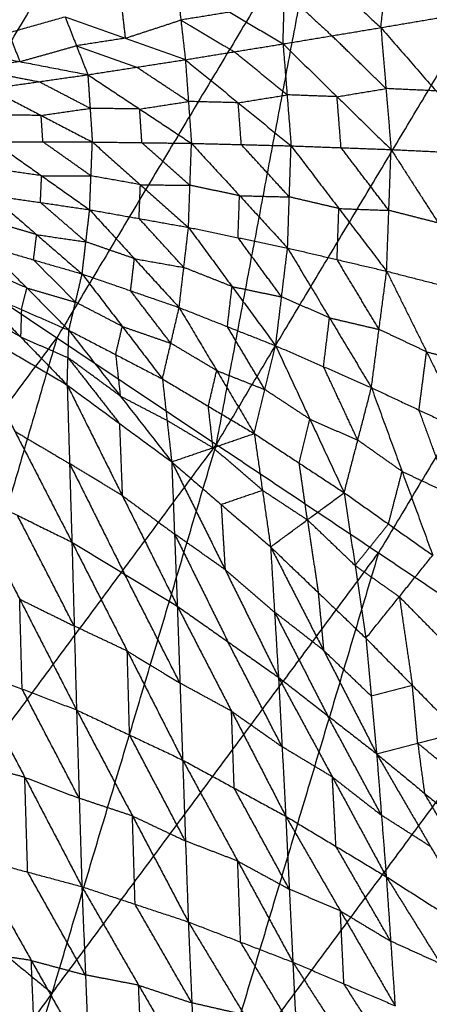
# Model space of a CAD drawing. Header units: millimetres. Extents: x -106 to 110, y -96 to 120.
# Tile 649 of 656: x 75.06 to 78.48, y -42.76 to -34.53. Entities that reach past the tile are written whole.
import ezdxf

# ---------------------------------------------------------------- set-up
doc = ezdxf.new("R2010")
doc.units = ezdxf.units.MM
doc.header["$MEASUREMENT"] = 0
doc.layers.add('Default', color=7, linetype='Continuous', true_color=0x000000)

msp = doc.modelspace()

# ---------------------------------------------------------------- linework, layer by layer
at = {"layer": 'Default'}
for points in [[(74.0392, -36.3005, 6.9532), (76.2303, -32.645, 6.9532), (78.4213, -28.9894, 6.9532)], [(76.7043, -38.0813, 7.9444), (77.5628, -33.5353, 7.4488), (78.4213, -28.9894, 6.9532)], [(76.7043, -38.0813, 7.9444), (78.9762, -34.2908, 7.9444), (81.2481, -30.5003, 7.9444)], [(77.5628, -33.5353, 7.4488), (76.4673, -35.3631, 7.4488), (75.3717, -37.1909, 7.4488)], [(78.0793, -34.6003, 4.1148), (78.1386, -34.0549, 4.4308), (78.1978, -33.5094, 4.7467)], [(77.2616, -34.7364, 4.0115), (77.2741, -34.3037, 4.2808), (77.2866, -33.871, 4.55)], [(77.2866, -33.871, 4.55), (77.6829, -34.2357, 4.3324), (78.0793, -34.6003, 4.1148)], [(76.37, -34.2064, 4.3542), (76.4077, -34.5373, 4.1302), (76.4454, -34.8682, 3.9061)], [(76.37, -34.2064, 4.3542), (76.8158, -34.4714, 4.1829), (77.2616, -34.7364, 4.0115)], [(75.9051, -34.3582, 4.2553), (75.924, -34.5237, 4.1433), (75.9428, -34.6892, 4.0313)], [(77.2741, -34.3037, 4.2808), (77.4723, -34.486, 4.172), (77.6704, -34.6684, 4.0632)], [(74.4942, -34.7752, 3.9551), (74.9672, -34.6426, 4.0558), (75.4402, -34.5101, 4.1564)], [(75.4402, -34.5101, 4.1564), (75.5352, -34.7519, 3.9773), (75.6302, -34.9938, 3.7981)], [(75.4402, -34.5101, 4.1564), (75.9428, -34.6892, 4.0313), (76.4454, -34.8682, 3.9061)], [(75.9428, -34.6892, 4.0313), (76.1752, -34.6132, 4.0807), (76.4077, -34.5373, 4.1302)], [(76.8158, -34.4714, 4.1829), (76.6117, -34.5044, 4.1565), (76.4077, -34.5373, 4.1302)], [(76.4077, -34.5373, 4.1302), (76.6306, -34.6698, 4.0445), (76.8535, -34.8023, 3.9588)], [(78.0793, -34.6003, 4.1148), (78.4878, -34.5313, 4.1654), (78.8964, -34.4623, 4.2159)], [(77.2616, -34.7364, 4.0115), (77.6704, -34.6684, 4.0632), (78.0793, -34.6003, 4.1148)], [(78.0793, -34.6003, 4.1148), (78.1219, -35.1096, 3.9936), (78.1645, -35.6188, 3.8724)], [(78.0793, -34.6003, 4.1148), (78.54, -35.1292, 4.0337), (79.0008, -35.6582, 3.9527)], [(74.9672, -34.6426, 4.0558), (75.0147, -34.7636, 3.9662), (75.0622, -34.8845, 3.8766)], [(75.9428, -34.6892, 4.0313), (75.739, -34.7205, 4.0043), (75.5352, -34.7519, 3.9773)], [(78.1219, -35.1096, 3.9936), (77.8961, -34.889, 4.0284), (77.6704, -34.6684, 4.0632)], [(74.4942, -34.7752, 3.9551), (75.0622, -34.8845, 3.8766), (75.6302, -34.9938, 3.7981)], [(75.0622, -34.8845, 3.8766), (75.2987, -34.8182, 3.9269), (75.5352, -34.7519, 3.9773)], [(75.5352, -34.7519, 3.9773), (75.7865, -34.8415, 3.9147), (76.0378, -34.931, 3.8521)], [(76.4454, -34.8682, 3.9061), (76.8535, -34.8023, 3.9588), (77.2616, -34.7364, 4.0115)], [(77.2616, -34.7364, 4.0115), (77.2953, -35.1622, 3.9004), (77.329, -35.588, 3.7892)], [(77.2616, -34.7364, 4.0115), (77.713, -35.1776, 3.942), (78.1645, -35.6188, 3.8724)], [(77.2953, -35.1622, 3.9004), (77.0744, -34.9823, 3.9296), (76.8535, -34.8023, 3.9588)], [(75.0622, -34.8845, 3.8766), (74.8577, -34.9137, 3.8485), (74.6532, -34.9429, 3.8204)], [(74.6532, -34.9429, 3.8204), (74.9372, -34.9976, 3.7811), (75.2212, -35.0522, 3.7419)], [(75.6302, -34.9938, 3.7981), (76.0378, -34.931, 3.8521), (76.4454, -34.8682, 3.9061)], [(76.4709, -35.2176, 3.8048), (76.2544, -35.0743, 3.8285), (76.0378, -34.931, 3.8521)], [(76.4454, -34.8682, 3.9061), (76.4709, -35.2176, 3.8048), (76.4964, -35.5669, 3.7035)], [(76.4454, -34.8682, 3.9061), (76.8872, -35.2281, 3.8477), (77.329, -35.588, 3.7892)], [(74.8121, -35.1107, 3.6857), (75.2212, -35.0522, 3.7419), (75.6302, -34.9938, 3.7981)], [(75.6302, -34.9938, 3.7981), (75.649, -35.2748, 3.7069), (75.6679, -35.5558, 3.6158)], [(75.6302, -34.9938, 3.7981), (76.0633, -35.2803, 3.7508), (76.4964, -35.5669, 3.7035)], [(74.8121, -35.1107, 3.6857), (75.24, -35.3333, 3.6507), (75.6679, -35.5558, 3.6158)], [(75.649, -35.2748, 3.7069), (75.4351, -35.1635, 3.7244), (75.2212, -35.0522, 3.7419)], [(77.713, -35.1776, 3.942), (77.9174, -35.1436, 3.9678), (78.1219, -35.1096, 3.9936)], [(78.54, -35.1292, 4.0337), (78.3309, -35.1194, 4.0137), (78.1219, -35.1096, 3.9936)], [(76.8872, -35.2281, 3.8477), (77.0913, -35.1952, 3.874), (77.2953, -35.1622, 3.9004)], [(77.713, -35.1776, 3.942), (77.5042, -35.1699, 3.9212), (77.2953, -35.1622, 3.9004)], [(77.7467, -35.6034, 3.8308), (77.7299, -35.3905, 3.8864), (77.713, -35.1776, 3.942)], [(75.24, -35.3333, 3.6507), (75.4445, -35.304, 3.6788), (75.649, -35.2748, 3.7069)], [(76.0633, -35.2803, 3.7508), (75.8562, -35.2776, 3.7289), (75.649, -35.2748, 3.7069)], [(76.0633, -35.2803, 3.7508), (76.2671, -35.249, 3.7778), (76.4709, -35.2176, 3.8048)], [(76.8872, -35.2281, 3.8477), (76.6791, -35.2228, 3.8262), (76.4709, -35.2176, 3.8048)], [(76.9127, -35.5774, 3.7464), (76.9, -35.4028, 3.797), (76.8872, -35.2281, 3.8477)], [(80.3316, -35.1964, 8.5305), (79.1956, -37.0917, 8.5305), (78.0596, -38.9869, 8.5305)], [(75.24, -35.3333, 3.6507), (75.0335, -35.3328, 3.628), (74.8271, -35.3323, 3.6052)], [(75.2549, -35.5548, 3.5703), (75.2475, -35.444, 3.6105), (75.24, -35.3333, 3.6507)], [(76.0821, -35.5614, 3.6596), (76.0727, -35.4209, 3.7052), (76.0633, -35.2803, 3.7508)], [(74.842, -35.5539, 3.5247), (75.2438, -35.8377, 3.5805), (75.6455, -36.1215, 3.6362)], [(74.842, -35.5539, 3.5247), (75.2549, -35.5548, 3.5703), (75.6679, -35.5558, 3.6158)], [(75.6567, -35.8386, 3.626), (75.4558, -35.6967, 3.5981), (75.2549, -35.5548, 3.5703)], [(75.6455, -36.1215, 3.6362), (75.6567, -35.8386, 3.626), (75.6679, -35.5558, 3.6158)], [(75.6679, -35.5558, 3.6158), (76.0696, -35.9123, 3.6761), (76.4714, -36.2688, 3.7365)], [(75.6679, -35.5558, 3.6158), (76.0821, -35.5614, 3.6596), (76.4964, -35.5669, 3.7035)], [(76.4839, -35.9178, 3.72), (76.283, -35.7396, 3.6898), (76.0821, -35.5614, 3.6596)], [(76.4714, -36.2688, 3.7365), (76.4839, -35.9178, 3.72), (76.4964, -35.5669, 3.7035)], [(76.4964, -35.5669, 3.7035), (76.8979, -36.004, 3.7701), (77.2994, -36.4411, 3.8367)], [(76.4964, -35.5669, 3.7035), (76.9127, -35.5774, 3.7464), (77.329, -35.588, 3.7892)], [(77.3142, -36.0145, 3.813), (77.1135, -35.796, 3.7797), (76.9127, -35.5774, 3.7464)], [(77.2994, -36.4411, 3.8367), (77.3142, -36.0145, 3.813), (77.329, -35.588, 3.7892)], [(77.329, -35.588, 3.7892), (77.7282, -36.1115, 3.8625), (78.1273, -36.6349, 3.9357)], [(77.329, -35.588, 3.7892), (77.7467, -35.6034, 3.8308), (78.1645, -35.6188, 3.8724)], [(78.1459, -36.1269, 3.9041), (77.9463, -35.8651, 3.8675), (77.7467, -35.6034, 3.8308)], [(78.1273, -36.6349, 3.9357), (78.1459, -36.1269, 3.9041), (78.1645, -35.6188, 3.8724)], [(78.1645, -35.6188, 3.8724), (78.5593, -36.2324, 3.9526), (78.9541, -36.8461, 4.0327)], [(78.1645, -35.6188, 3.8724), (78.5826, -35.6385, 3.9126), (79.0008, -35.6582, 3.9527)], [(75.2438, -35.8377, 3.5805), (75.038, -35.8075, 3.5553), (74.8322, -35.7774, 3.5302)], [(75.234, -36.0612, 3.5859), (75.2389, -35.9494, 3.5832), (75.2438, -35.8377, 3.5805)], [(75.2438, -35.8377, 3.5805), (75.4502, -35.8382, 3.6032), (75.6567, -35.8386, 3.626)], [(76.0696, -35.9123, 3.6761), (75.8632, -35.8755, 3.6511), (75.6567, -35.8386, 3.626)], [(76.0585, -36.1951, 3.6864), (76.0641, -36.0537, 3.6813), (76.0696, -35.9123, 3.6761)], [(76.0696, -35.9123, 3.6761), (76.2768, -35.9151, 3.6981), (76.4839, -35.9178, 3.72)], [(76.8979, -36.004, 3.7701), (76.6909, -35.9609, 3.7451), (76.4839, -35.9178, 3.72)], [(74.8225, -36.0009, 3.5356), (75.2024, -36.3294, 3.6704), (75.5824, -36.658, 3.8052)], [(74.8225, -36.0009, 3.5356), (75.234, -36.0612, 3.5859), (75.6455, -36.1215, 3.6362)], [(76.8854, -36.3549, 3.7866), (76.8917, -36.1795, 3.7784), (76.8979, -36.004, 3.7701)], [(76.8979, -36.004, 3.7701), (77.1061, -36.0093, 3.7915), (77.3142, -36.0145, 3.813)], [(77.7282, -36.1115, 3.8625), (77.5212, -36.063, 3.8377), (77.3142, -36.0145, 3.813)], [(75.614, -36.3897, 3.7207), (75.424, -36.2254, 3.6533), (75.234, -36.0612, 3.5859)], [(75.5824, -36.658, 3.8052), (75.614, -36.3897, 3.7207), (75.6455, -36.1215, 3.6362)], [(75.6455, -36.1215, 3.6362), (76.0194, -36.53, 3.7896), (76.3933, -36.9385, 3.9429)], [(75.6455, -36.1215, 3.6362), (76.0585, -36.1951, 3.6864), (76.4714, -36.2688, 3.7365)], [(77.7133, -36.538, 3.8862), (77.7208, -36.3247, 3.8744), (77.7282, -36.1115, 3.8625)], [(77.7282, -36.1115, 3.8625), (77.937, -36.1192, 3.8833), (78.1459, -36.1269, 3.9041)], [(78.5593, -36.2324, 3.9526), (78.3526, -36.1797, 3.9283), (78.1459, -36.1269, 3.9041)], [(75.2024, -36.3294, 3.6704), (74.9993, -36.2703, 3.6369), (74.7961, -36.2111, 3.6034)], [(76.4324, -36.6037, 3.8397), (76.2454, -36.3994, 3.763), (76.0585, -36.1951, 3.6864)], [(74.0392, -36.3005, 6.9532), (75.3717, -37.1909, 7.4488), (76.7043, -38.0813, 7.9444)], [(75.1761, -36.5397, 3.7382), (75.1893, -36.4346, 3.7043), (75.2024, -36.3294, 3.6704)], [(75.2024, -36.3294, 3.6704), (75.4082, -36.3596, 3.6955), (75.614, -36.3897, 3.7207)], [(76.3933, -36.9385, 3.9429), (76.4324, -36.6037, 3.8397), (76.4714, -36.2688, 3.7365)], [(76.4714, -36.2688, 3.7365), (76.8357, -36.7631, 3.9101), (77.2, -37.2574, 4.0837)], [(76.4714, -36.2688, 3.7365), (76.8854, -36.3549, 3.7866), (77.2994, -36.4411, 3.8367)], [(74.7697, -36.4214, 3.6712), (75.1207, -36.7748, 3.9081), (75.4717, -37.1283, 4.1451)], [(74.7697, -36.4214, 3.6712), (75.1761, -36.5397, 3.7382), (75.5824, -36.658, 3.8052)], [(76.0194, -36.53, 3.7896), (75.8167, -36.4599, 3.7551), (75.614, -36.3897, 3.7207)], [(77.2497, -36.8493, 3.9602), (77.0676, -36.6021, 3.8734), (76.8854, -36.3549, 3.7866)], [(77.2, -37.2574, 4.0837), (77.2497, -36.8493, 3.9602), (77.2994, -36.4411, 3.8367)], [(77.2994, -36.4411, 3.8367), (77.6498, -37.0242, 4.0312), (78.0003, -37.6074, 4.2257)], [(77.2994, -36.4411, 3.8367), (77.7133, -36.538, 3.8862), (78.1273, -36.6349, 3.9357)], [(75.5271, -36.8931, 3.9751), (75.3516, -36.7164, 3.8566), (75.1761, -36.5397, 3.7382)], [(75.9878, -36.7983, 3.874), (76.0036, -36.6641, 3.8318), (76.0194, -36.53, 3.7896)], [(76.0194, -36.53, 3.7896), (76.2259, -36.5668, 3.8146), (76.4324, -36.6037, 3.8397)], [(78.0638, -37.1211, 4.0807), (77.8886, -36.8296, 3.9835), (77.7133, -36.538, 3.8862)], [(75.1207, -36.7748, 3.9081), (74.9224, -36.6883, 3.8594), (74.724, -36.6018, 3.8106)], [(75.4717, -37.1283, 4.1451), (75.5271, -36.8931, 3.9751), (75.5824, -36.658, 3.8052)], [(75.5824, -36.658, 3.8052), (75.9181, -37.0964, 4.0773), (76.2537, -37.5347, 4.3495)], [(75.5824, -36.658, 3.8052), (75.9878, -36.7983, 3.874), (76.3933, -36.9385, 3.9429)], [(76.8357, -36.7631, 3.9101), (76.634, -36.6834, 3.8749), (76.4324, -36.6037, 3.8397)], [(78.0003, -37.6074, 4.2257), (78.0638, -37.1211, 4.0807), (78.1273, -36.6349, 3.9357)], [(78.1273, -36.6349, 3.9357), (78.4613, -37.3082, 4.1521), (78.7953, -37.9814, 4.3684)], [(78.1273, -36.6349, 3.9357), (78.5407, -36.7405, 3.9842), (78.9541, -36.8461, 4.0327)], [(74.6784, -36.7822, 3.9501), (75.0681, -37.1838, 4.3263), (75.4577, -37.5854, 4.7025)], [(74.6784, -36.7822, 3.9501), (75.0751, -36.9552, 4.0476), (75.4717, -37.1283, 4.1451)], [(75.0751, -36.9552, 4.0476), (75.0979, -36.865, 3.9779), (75.1207, -36.7748, 3.9081)], [(75.1207, -36.7748, 3.9081), (75.3239, -36.834, 3.9416), (75.5271, -36.8931, 3.9751)], [(76.3235, -37.2366, 4.1462), (76.1557, -37.0174, 4.0101), (75.9878, -36.7983, 3.874)], [(76.7966, -37.098, 4.0133), (76.8162, -36.9305, 3.9617), (76.8357, -36.7631, 3.9101)], [(76.8357, -36.7631, 3.9101), (77.0427, -36.8062, 3.9352), (77.2497, -36.8493, 3.9602)], [(75.0681, -37.1838, 4.3263), (74.8395, -37.0489, 4.2397), (74.611, -36.9141, 4.1531)], [(75.9181, -37.0964, 4.0773), (75.7226, -36.9947, 4.0262), (75.5271, -36.8931, 3.9751)], [(77.6498, -37.0242, 4.0312), (77.4498, -36.9367, 3.9957), (77.2497, -36.8493, 3.9602)], [(75.0751, -36.9552, 4.0476), (75.0716, -37.0695, 4.1869), (75.0681, -37.1838, 4.3263)], [(76.2537, -37.5347, 4.3495), (76.3235, -37.2366, 4.1462), (76.3933, -36.9385, 3.9429)], [(76.3933, -36.9385, 3.9429), (76.7072, -37.4647, 4.2522), (77.0212, -37.9909, 4.5614)], [(76.3933, -36.9385, 3.9429), (76.7966, -37.098, 4.0133), (77.2, -37.2574, 4.0837)], [(74.5436, -37.0459, 4.3561), (75.0007, -37.3157, 4.5293), (75.4577, -37.5854, 4.7025)], [(74.5436, -37.0459, 4.3561), (75.0204, -37.9719, 4.1513), (75.4972, -38.8978, 3.9465)], [(77.6001, -37.4324, 4.1547), (77.625, -37.2283, 4.093), (77.6498, -37.0242, 4.0312)], [(77.6498, -37.0242, 4.0312), (77.8568, -37.0727, 4.056), (78.0638, -37.1211, 4.0807)], [(75.4577, -37.5854, 4.7025), (75.4647, -37.3568, 4.4238), (75.4717, -37.1283, 4.1451)], [(75.4717, -37.1283, 4.1451), (75.8627, -37.3315, 4.2473), (76.2537, -37.5347, 4.3495)], [(75.4717, -37.1283, 4.1451), (75.9014, -37.6776, 4.6083), (76.3311, -38.2269, 5.0715)], [(75.8627, -37.3315, 4.2473), (75.8904, -37.2139, 4.1623), (75.9181, -37.0964, 4.0773)], [(75.9181, -37.0964, 4.0773), (76.1208, -37.1665, 4.1118), (76.3235, -37.2366, 4.1462)], [(77.1106, -37.6242, 4.3226), (76.9536, -37.3611, 4.1679), (76.7966, -37.098, 4.0133)], [(78.4613, -37.3082, 4.1521), (78.2625, -37.2146, 4.1164), (78.0638, -37.1211, 4.0807)], [(72.7392, -40.7404, 7.4488), (74.0555, -38.9657, 7.4488), (75.3717, -37.1909, 7.4488)], [(75.3717, -37.1909, 7.4488), (74.7217, -39.4109, 7.6966), (74.0717, -41.6308, 7.9444)], [(75.0681, -37.1838, 4.3263), (75.2664, -37.2703, 4.375), (75.4647, -37.3568, 4.4238)], [(76.7072, -37.4647, 4.2522), (76.5154, -37.3507, 4.1992), (76.3235, -37.2366, 4.1462)], [(75.8627, -37.3315, 4.2473), (75.8821, -37.5046, 4.4278), (75.9014, -37.6776, 4.6083)], [(77.0212, -37.9909, 4.5614), (77.1106, -37.6242, 4.3226), (77.2, -37.2574, 4.0837)], [(77.2, -37.2574, 4.0837), (77.4863, -37.8711, 4.4311), (77.7727, -38.4848, 4.7785)], [(77.2, -37.2574, 4.0837), (77.6001, -37.4324, 4.1547), (78.0003, -37.6074, 4.2257)], [(78.3978, -37.7944, 4.2971), (78.4296, -37.5513, 4.2246), (78.4613, -37.3082, 4.1521)], [(78.4613, -37.3082, 4.1521), (78.668, -37.361, 4.1763), (78.8747, -37.4137, 4.2006)], [(75.4647, -37.3568, 4.4238), (75.6796, -37.6315, 4.6554), (75.8944, -37.9062, 4.887)], [(75.9014, -37.6776, 4.6083), (75.6831, -37.5172, 4.516), (75.4647, -37.3568, 4.4238)], [(76.6375, -37.7628, 4.4555), (76.6723, -37.6138, 4.3538), (76.7072, -37.4647, 4.2522)], [(76.7072, -37.4647, 4.2522), (76.9089, -37.5444, 4.2874), (77.1106, -37.6242, 4.3226)], [(77.8865, -38.0461, 4.5021), (77.7433, -37.7392, 4.3284), (77.6001, -37.4324, 4.1547)], [(76.2537, -37.5347, 4.3495), (76.2924, -37.8808, 4.7105), (76.3311, -38.2269, 5.0715)], [(76.2537, -37.5347, 4.3495), (76.6375, -37.7628, 4.4555), (77.0212, -37.9909, 4.5614)], [(75.4577, -37.5854, 4.7025), (75.4775, -38.2416, 4.3245), (75.4972, -38.8978, 3.9465)], [(75.4577, -37.5854, 4.7025), (75.8944, -37.9062, 4.887), (76.3311, -38.2269, 5.0715)], [(75.4577, -37.5854, 4.7025), (75.9179, -38.5088, 4.5392), (76.378, -39.4323, 4.3758)], [(77.4863, -37.8711, 4.4311), (77.2985, -37.7476, 4.3768), (77.1106, -37.6242, 4.3226)], [(77.7727, -38.4848, 4.7785), (77.8865, -38.0461, 4.5021), (78.0003, -37.6074, 4.2257)], [(78.0003, -37.6074, 4.2257), (78.2565, -38.3072, 4.6132), (78.5128, -39.007, 5.0007)], [(78.0003, -37.6074, 4.2257), (78.3978, -37.7944, 4.2971), (78.7953, -37.9814, 4.3684)], [(75.9014, -37.6776, 4.6083), (76.0969, -37.7792, 4.6594), (76.2924, -37.8808, 4.7105)], [(76.6762, -38.1089, 4.8164), (76.6568, -37.9358, 4.636), (76.6375, -37.7628, 4.4555)], [(78.6541, -38.4942, 4.6845), (78.5259, -38.1443, 4.4908), (78.3978, -37.7944, 4.2971)], [(75.8944, -37.9062, 4.887), (75.9061, -38.2075, 4.7131), (75.9179, -38.5088, 4.5392)], [(76.2924, -37.8808, 4.7105), (76.4843, -37.9949, 4.7635), (76.6762, -38.1089, 4.8164)], [(77.3969, -38.2378, 4.6699), (77.4416, -38.0545, 4.5505), (77.4863, -37.8711, 4.4311)], [(77.4863, -37.8711, 4.4311), (77.6864, -37.9586, 4.4666), (77.8865, -38.0461, 4.5021)], [(75.0204, -37.9719, 4.1513), (75.2489, -38.1067, 4.2379), (75.4775, -38.2416, 4.3245)], [(76.3311, -38.2269, 5.0715), (76.6762, -38.1089, 4.8164), (77.0212, -37.9909, 4.5614)], [(77.0212, -37.9909, 4.5614), (77.0894, -38.4643, 5.0086), (77.1575, -38.9378, 5.4559)], [(77.0212, -37.9909, 4.5614), (77.3969, -38.2378, 4.6699), (77.7727, -38.4848, 4.7785)], [(78.2565, -38.3072, 4.6132), (78.0715, -38.1766, 4.5577), (77.8865, -38.0461, 4.5021)], [(71.4392, -45.1803, 7.9444), (74.0717, -41.6308, 7.9444), (76.7043, -38.0813, 7.9444)], [(73.9594, -47.2486, 9.1165), (75.3318, -42.6649, 8.5305), (76.7043, -38.0813, 7.9444)], [(77.0894, -38.4643, 5.0086), (76.8828, -38.2866, 4.9125), (76.6762, -38.1089, 4.8164)], [(76.7043, -38.0813, 7.9444), (78.0596, -38.9869, 8.5305), (79.415, -39.8925, 9.1165)], [(76.3311, -38.2269, 5.0715), (76.3546, -38.8296, 4.7237), (76.378, -39.4323, 4.3758)], [(76.3311, -38.2269, 5.0715), (76.7443, -38.5824, 5.2637), (77.1575, -38.9378, 5.4559)], [(76.3311, -38.2269, 5.0715), (76.7773, -39.1269, 4.9502), (77.2235, -40.0268, 4.829)], [(77.4651, -38.7113, 5.1172), (77.431, -38.4745, 4.8936), (77.3969, -38.2378, 4.6699)], [(75.4775, -38.2416, 4.3245), (75.7075, -38.7033, 4.2428), (75.9376, -39.1651, 4.1612)], [(75.9179, -38.5088, 4.5392), (75.6977, -38.3752, 4.4318), (75.4775, -38.2416, 4.3245)], [(78.1427, -38.7459, 4.8896), (78.1996, -38.5265, 4.7514), (78.2565, -38.3072, 4.6132)], [(78.2565, -38.3072, 4.6132), (78.4553, -38.4007, 4.6489), (78.6541, -38.4942, 4.6845)], [(74.5856, -38.4489, 3.5458), (75.0414, -38.6734, 3.7462), (75.4972, -38.8978, 3.9465)], [(74.5856, -38.4489, 3.5458), (75.0606, -39.3739, 3.4961), (75.5357, -40.299, 3.4464)], [(76.7443, -38.5824, 5.2637), (76.9168, -38.5233, 5.1362), (77.0894, -38.4643, 5.0086)], [(77.0894, -38.4643, 5.0086), (77.2772, -38.5878, 5.0629), (77.4651, -38.7113, 5.1172)], [(77.1575, -38.9378, 5.4559), (77.4651, -38.7113, 5.1172), (77.7727, -38.4848, 4.7785)], [(77.7727, -38.4848, 4.7785), (77.8634, -39.0925, 5.3182), (77.954, -39.7003, 5.858)], [(77.7727, -38.4848, 4.7785), (78.1427, -38.7459, 4.8896), (78.5128, -39.007, 5.0007)], [(75.9179, -38.5088, 4.5392), (76.1362, -38.6692, 4.6314), (76.3546, -38.8296, 4.7237)], [(76.7443, -38.5824, 5.2637), (76.7608, -38.8546, 5.107), (76.7773, -39.1269, 4.9502)], [(75.5164, -39.5984, 3.6965), (75.2789, -39.1359, 3.7213), (75.0414, -38.6734, 3.7462)], [(77.4651, -38.7113, 5.1172), (77.5104, -39.0152, 5.3871), (77.5558, -39.3191, 5.6569)], [(77.8634, -39.0925, 5.3182), (77.6642, -38.9019, 5.2177), (77.4651, -38.7113, 5.1172)], [(78.1427, -38.7459, 4.8896), (78.003, -38.9192, 5.1039), (77.8634, -39.0925, 5.3182)], [(76.3546, -38.8296, 4.7237), (76.5776, -39.2796, 4.663), (76.8007, -39.7295, 4.6024)], [(76.7773, -39.1269, 4.9502), (76.5659, -38.9782, 4.837), (76.3546, -38.8296, 4.7237)], [(75.4972, -38.8978, 3.9465), (75.5164, -39.5984, 3.6965), (75.5357, -40.299, 3.4464)], [(75.4972, -38.8978, 3.9465), (75.9376, -39.1651, 4.1612), (76.378, -39.4323, 4.3758)], [(75.4972, -38.8978, 3.9465), (75.9598, -39.8076, 3.931), (76.4224, -40.7174, 3.9156)], [(77.1575, -38.9378, 5.4559), (77.1905, -39.4823, 5.1424), (77.2235, -40.0268, 4.829)], [(77.1575, -38.9378, 5.4559), (77.5558, -39.3191, 5.6569), (77.954, -39.7003, 5.858)], [(77.1575, -38.9378, 5.4559), (77.6006, -39.8015, 5.3812), (78.0437, -40.6653, 5.3066)], [(75.3318, -42.6649, 8.5305), (76.6957, -40.8259, 8.5305), (78.0596, -38.9869, 8.5305)], [(78.0596, -38.9869, 8.5305), (77.3734, -41.2787, 8.8235), (76.6872, -43.5706, 9.1165)], [(77.954, -39.7003, 5.858), (78.2334, -39.3537, 5.4293), (78.5128, -39.007, 5.0007)], [(76.7773, -39.1269, 4.9502), (76.9839, -39.3046, 5.0463), (77.1905, -39.4823, 5.1424)], [(77.8634, -39.0925, 5.3182), (78.0484, -39.2231, 5.3738), (78.2334, -39.3537, 5.4293)], [(76.4002, -40.0748, 4.1457), (76.1689, -39.6199, 4.1534), (75.9376, -39.1651, 4.1612)], [(75.0811, -40.1243, 3.2282), (75.0709, -39.7491, 3.3622), (75.0606, -39.3739, 3.4961)], [(75.0606, -39.3739, 3.4961), (75.2885, -39.4862, 3.5963), (75.5164, -39.5984, 3.6965)], [(77.5558, -39.3191, 5.6569), (77.5782, -39.5603, 5.5191), (77.6006, -39.8015, 5.3812)], [(78.2334, -39.3537, 5.4293), (78.2878, -39.7239, 5.7483), (78.3422, -40.0941, 6.0673)], [(78.6216, -39.7474, 5.6386), (78.4275, -39.5505, 5.534), (78.2334, -39.3537, 5.4293)], [(76.378, -39.4323, 4.3758), (76.4002, -40.0748, 4.1457), (76.4224, -40.7174, 3.9156)], [(76.378, -39.4323, 4.3758), (76.8007, -39.7295, 4.6024), (77.2235, -40.0268, 4.829)], [(76.378, -39.4323, 4.3758), (76.831, -40.3093, 4.3954), (77.284, -41.1864, 4.415)], [(77.1905, -39.4823, 5.1424), (77.4121, -39.9142, 5.1051), (77.6336, -40.346, 5.0678)], [(77.6006, -39.8015, 5.3812), (77.3956, -39.6419, 5.2618), (77.1905, -39.4823, 5.1424)], [(75.9598, -39.8076, 3.931), (75.7381, -39.703, 3.8138), (75.5164, -39.5984, 3.6965)], [(77.954, -39.7003, 5.858), (77.9989, -40.1828, 5.5823), (78.0437, -40.6653, 5.3066)], [(77.954, -39.7003, 5.858), (78.3422, -40.0941, 6.0673), (78.7304, -40.4879, 6.2766)], [(77.2538, -40.6066, 4.622), (77.0272, -40.1681, 4.6122), (76.8007, -39.7295, 4.6024)], [(75.9791, -40.5082, 3.681), (75.9694, -40.1579, 3.806), (75.9598, -39.8076, 3.931)], [(75.9598, -39.8076, 3.931), (76.18, -39.9412, 4.0384), (76.4002, -40.0748, 4.1457)], [(77.6006, -39.8015, 5.3812), (77.7998, -39.9922, 5.4818), (77.9989, -40.1828, 5.5823)], [(73.9594, -47.2486, 9.1165), (76.6872, -43.5706, 9.1165), (79.415, -39.8925, 9.1165)], [(74.6266, -39.9496, 3.01), (75.0811, -40.1243, 3.2282), (75.5357, -40.299, 3.4464)], [(74.6266, -39.9496, 3.01), (75.1034, -40.8622, 3.1226), (75.5803, -41.7747, 3.2352)], [(77.2235, -40.0268, 4.829), (77.2538, -40.6066, 4.622), (77.284, -41.1864, 4.415)], [(77.2235, -40.0268, 4.829), (77.6336, -40.346, 5.0678), (78.0437, -40.6653, 5.3066)], [(77.2235, -40.0268, 4.829), (77.674, -40.8593, 4.8864), (78.1244, -41.6918, 4.9438)], [(75.558, -41.0369, 3.3408), (75.3196, -40.5806, 3.2845), (75.0811, -40.1243, 3.2282)], [(76.831, -40.3093, 4.3954), (76.6156, -40.1921, 4.2706), (76.4002, -40.0748, 4.1457)], [(78.3422, -40.0941, 6.0673), (78.1706, -40.1384, 5.8248), (77.9989, -40.1828, 5.5823)], [(78.3871, -40.5766, 5.7916), (78.3647, -40.3353, 5.9294), (78.3422, -40.0941, 6.0673)], [(75.5357, -40.299, 3.4464), (75.558, -41.0369, 3.3408), (75.5803, -41.7747, 3.2352)], [(75.5357, -40.299, 3.4464), (75.9791, -40.5082, 3.681), (76.4224, -40.7174, 3.9156)], [(75.5357, -40.299, 3.4464), (76.0029, -41.1844, 3.5844), (76.4701, -42.0699, 3.7224)], [(76.8532, -40.9519, 4.1653), (76.8421, -40.6306, 4.2803), (76.831, -40.3093, 4.3954)], [(76.831, -40.3093, 4.3954), (77.0424, -40.458, 4.5087), (77.2538, -40.6066, 4.622)], [(78.0841, -41.1785, 5.1252), (77.8588, -40.7623, 5.0965), (77.6336, -40.346, 5.0678)], [(76.4463, -41.3936, 3.819), (76.2127, -40.9509, 3.75), (75.9791, -40.5082, 3.681)], [(78.0437, -40.6653, 5.3066), (78.3871, -40.5766, 5.7916), (78.7304, -40.4879, 6.2766)], [(77.674, -40.8593, 4.8864), (77.4639, -40.7329, 4.7542), (77.2538, -40.6066, 4.622)], [(78.3871, -40.5766, 5.7916), (78.4153, -40.7858, 5.6739), (78.4436, -40.995, 5.5562)], [(78.787, -40.9063, 6.0411), (78.587, -40.7414, 5.9164), (78.3871, -40.5766, 5.7916)], [(78.0437, -40.6653, 5.3066), (78.0841, -41.1785, 5.1252), (78.1244, -41.6918, 4.9438)], [(78.0437, -40.6653, 5.3066), (78.4436, -40.995, 5.5562), (78.8435, -41.3248, 5.8057)], [(78.0437, -40.6653, 5.3066), (78.4939, -41.4398, 5.4022), (78.9441, -42.2143, 5.4978)], [(75.1034, -40.8622, 3.1226), (74.877, -40.8015, 3.0094), (74.6506, -40.7408, 2.8962)], [(76.4224, -40.7174, 3.9156), (76.4463, -41.3936, 3.819), (76.4701, -42.0699, 3.7224)], [(76.4224, -40.7174, 3.9156), (76.8532, -40.9519, 4.1653), (77.284, -41.1864, 4.415)], [(76.4224, -40.7174, 3.9156), (76.8828, -41.5614, 4.0798), (77.3431, -42.4055, 4.244)], [(75.1274, -41.6534, 3.0088), (75.1154, -41.2578, 3.0657), (75.1034, -40.8622, 3.1226)], [(75.1034, -40.8622, 3.1226), (75.3307, -40.9495, 3.2317), (75.558, -41.0369, 3.3408)], [(77.7042, -41.4391, 4.6794), (77.6891, -41.1492, 4.7829), (77.674, -40.8593, 4.8864)], [(77.674, -40.8593, 4.8864), (77.879, -41.0189, 5.0058), (78.0841, -41.1785, 5.1252)], [(77.3136, -41.7959, 4.3295), (77.0834, -41.3739, 4.2474), (76.8532, -40.9519, 4.1653)], [(78.8938, -41.7695, 5.6518), (78.6687, -41.3823, 5.604), (78.4436, -40.995, 5.5562)], [(76.0029, -41.1844, 3.5844), (75.7805, -41.1106, 3.4626), (75.558, -41.0369, 3.3408)], [(76.0252, -41.9223, 3.4788), (76.0141, -41.5534, 3.5316), (76.0029, -41.1844, 3.5844)], [(76.0029, -41.1844, 3.5844), (76.2246, -41.289, 3.7017), (76.4463, -41.3936, 3.819)], [(77.284, -41.1864, 4.415), (77.3136, -41.7959, 4.3295), (77.3431, -42.4055, 4.244)], [(77.284, -41.1864, 4.415), (77.7042, -41.4391, 4.6794), (78.1244, -41.6918, 4.9438)], [(77.284, -41.1864, 4.415), (77.7409, -41.978, 4.6063), (78.1978, -42.7696, 4.7976)], [(78.4939, -41.4398, 5.4022), (78.289, -41.3092, 5.2637), (78.0841, -41.1785, 5.1252)], [(76.8828, -41.5614, 4.0798), (76.6645, -41.4775, 3.9494), (76.4463, -41.3936, 3.819)], [(78.1611, -42.2307, 4.8707), (77.9327, -41.8349, 4.7751), (77.7042, -41.4391, 4.6794)], [(74.6746, -41.532, 2.7825), (75.1274, -41.6534, 3.0088), (75.5803, -41.7747, 3.2352)], [(74.6746, -41.532, 2.7825), (75.1576, -42.3915, 3.0587), (75.6406, -43.2509, 3.3349)], [(76.9066, -42.2377, 3.9832), (76.8947, -41.8996, 4.0315), (76.8828, -41.5614, 4.0798)], [(76.8828, -41.5614, 4.0798), (77.0982, -41.6787, 4.2046), (77.3136, -41.7959, 4.3295)], [(74.0717, -41.6308, 7.9444), (74.7018, -42.1479, 8.2375), (75.3318, -42.6649, 8.5305)], [(75.6105, -42.5128, 3.285), (75.3689, -42.0831, 3.1469), (75.1274, -41.6534, 3.0088)], [(78.1244, -41.6918, 4.9438), (78.1611, -42.2307, 4.8707), (78.1978, -42.7696, 4.7976)], [(78.1244, -41.6918, 4.9438), (78.5342, -41.953, 5.2208), (78.9441, -42.2143, 5.4978)], [(78.1244, -41.6918, 4.9438), (78.5779, -42.4193, 5.1611), (79.0314, -43.1469, 5.3785)], [(75.5803, -41.7747, 3.2352), (75.6105, -42.5128, 3.285), (75.6406, -43.2509, 3.3349)], [(75.5803, -41.7747, 3.2352), (76.0252, -41.9223, 3.4788), (76.4701, -42.0699, 3.7224)], [(75.5803, -41.7747, 3.2352), (76.0545, -42.5982, 3.5266), (76.5288, -43.4216, 3.818)], [(77.7409, -41.978, 4.6063), (77.5273, -41.887, 4.4679), (77.3136, -41.7959, 4.3295)], [(76.4995, -42.7458, 3.7702), (76.2623, -42.334, 3.6245), (76.0252, -41.9223, 3.4788)], [(77.7705, -42.5875, 4.5208), (77.7557, -42.2828, 4.5636), (77.7409, -41.978, 4.6063)], [(77.7409, -41.978, 4.6063), (77.951, -42.1043, 4.7385), (78.1611, -42.2307, 4.8707)], [(76.4701, -42.0699, 3.7224), (76.4995, -42.7458, 3.7702), (76.5288, -43.4216, 3.818)], [(76.4701, -42.0699, 3.7224), (76.9066, -42.2377, 3.9832), (77.3431, -42.4055, 4.244)], [(76.4701, -42.0699, 3.7224), (76.9377, -42.846, 4.0293), (77.4053, -43.6221, 4.3361)], [(77.3742, -43.0138, 4.29), (77.1404, -42.6257, 4.1366), (76.9066, -42.2377, 3.9832)], [(78.5779, -42.4193, 5.1611), (78.3695, -42.325, 5.0159), (78.1611, -42.2307, 4.8707)], [(75.1576, -42.3915, 3.0587), (74.9325, -42.3578, 2.9463), (74.7074, -42.3241, 2.8339)], [(75.1905, -43.1835, 3.1101), (75.174, -42.7875, 3.0844), (75.1576, -42.3915, 3.0587)], [(75.1576, -42.3915, 3.0587), (75.384, -42.4521, 3.1718), (75.6105, -42.5128, 3.285)], [(77.3431, -42.4055, 4.244), (77.3742, -43.0138, 4.29), (77.4053, -43.6221, 4.3361)], [(77.3431, -42.4055, 4.244), (77.7705, -42.5875, 4.5208), (78.1978, -42.7696, 4.7976)], [(77.3431, -42.4055, 4.244), (77.804, -43.1243, 4.5652), (78.2648, -43.843, 4.8865)], [(76.0545, -42.5982, 3.5266), (75.8325, -42.5555, 3.4058), (75.6105, -42.5128, 3.285)], [(78.2313, -43.3063, 4.842), (78.0009, -42.9469, 4.6814), (77.7705, -42.5875, 4.5208)], [(75.3318, -42.6649, 8.5305), (74.0156, -44.4397, 8.5305), (72.6993, -46.2145, 8.5305)], [(76.0847, -43.3363, 3.5764), (76.0696, -42.9672, 3.5515), (76.0545, -42.5982, 3.5266)], [(76.0545, -42.5982, 3.5266), (76.277, -42.672, 3.6484), (76.4995, -42.7458, 3.7702)], [(76.9377, -42.846, 4.0293), (76.7186, -42.7959, 3.8997), (76.4995, -42.7458, 3.7702)]]:
    msp.add_open_spline(points, degree=2, dxfattribs=at)

doc.saveas('drawing.dxf')
